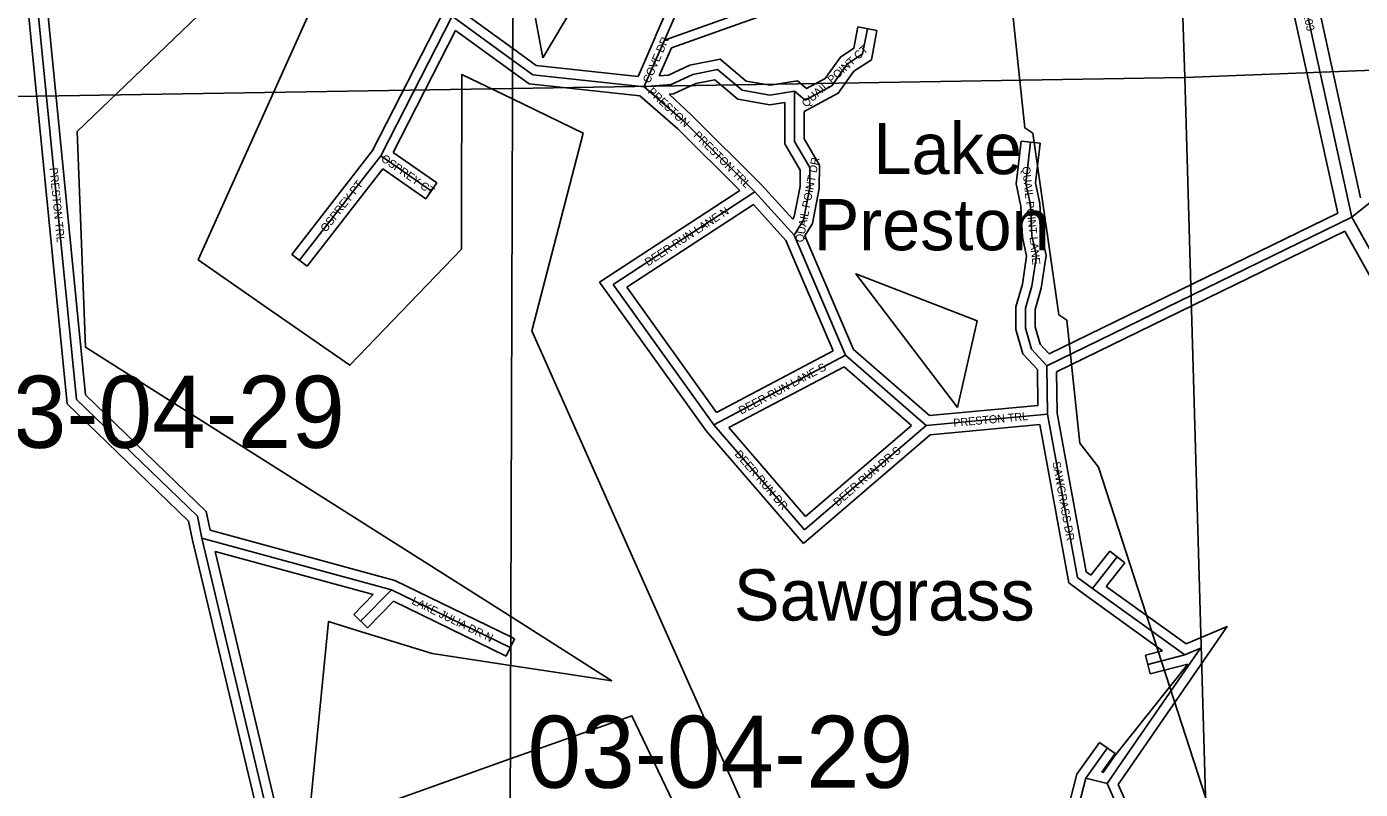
# Model space of a CAD drawing. Extents: x 418523 to 616617, y 1878279 to 2196743.
# Drawn here: x 536242 to 540407, y 2128715 to 2131096 of the extents above; entities that cross this region are included whole.
import ezdxf

# ---------------------------------------------------------------- set-up
doc = ezdxf.new("R2010")
doc.units = 0
for name, color, linetype in [('Level 1', 7, 'Continuous'), ('Level 2', 7, 'Continuous'), ('Level 22', 7, 'Continuous'), ('Level 23', 7, 'Continuous'), ('Level 31', 7, 'Continuous'), ('Level 32', 7, 'Continuous'), ('Level 34', 7, 'Continuous'), ('Level 41', 7, 'Continuous'), ('Level 44', 7, 'Continuous'), ('Level 5', 7, 'Continuous'), ('Level 63', 7, 'Continuous'), ('Level 7', 7, 'Continuous')]:
    doc.layers.add(name, color=color, linetype=linetype)

msp = doc.modelspace()

# ---------------------------------------------------------------- linework, layer by layer
at = {"layer": 'Level 1'}
for p, q in [((539858.598, 2130937.691), (539777.076, 2133664.788)), ((539858.598, 2130937.691), (541098.942, 2130984.219)), ((537759.347, 2130903.442), (539858.598, 2130937.691)), ((539858.598, 2130937.691), (540014.093, 2125557.777)), ((534579.798, 2130851.567), (537759.347, 2130903.442))]:
    msp.add_line(p, q, dxfattribs=at)
at = {"layer": 'Level 22'}
msp.add_line((540068.88, 2131920.706), (540380.269, 2130501.347), dxfattribs=at)
msp.add_lwpolyline([(540380.269, 2130501.347), (541071.4, 2129262.621), (543314.515, 2119072.498)], dxfattribs=at)
at = {"layer": 'Level 23'}
for p, q in [((540109.301, 2131923.133), (540407.933, 2130561.921)), ((540028.461, 2131918.276), (540336.658, 2130513.471))]:
    msp.add_line(p, q, dxfattribs=at)
msp.add_lwpolyline([(540358.894, 2130457.561), (541033.6, 2129248.272), (543267.574, 2119099.685)], dxfattribs=at)
at = {"layer": 'Level 31'}
for p, q in [((538520.14, 2131707.514), (538233.673, 2131053.821)), ((538739.755, 2131234.011), (538233.673, 2131053.821)), ((537570.453, 2131128.732), (537347.868, 2130693.046)), ((537570.453, 2131128.732), (537759.635, 2130991.681)), ((538233.673, 2131053.821), (538172.875, 2130914.731)), ((537759.635, 2130991.681), (537822.605, 2130946.063)), ((537822.605, 2130946.063), (538170.012, 2130908.557)), ((538172.875, 2130914.731), (538170.012, 2130908.557)), ((538170.012, 2130908.557), (538178.545, 2130909.256)), ((538170.012, 2130908.557), (538296.03, 2130799.041)), ((538296.03, 2130799.041), (538516.475, 2130580.112)), ((540380.269, 2130501.347), (540697.018, 2130754.909)), ((537347.868, 2130693.046), (537094.043, 2130366.57)), ((537347.868, 2130693.046), (537505.478, 2130583.423)), ((538516.475, 2130580.112), (538073.215, 2130290.615)), ((538638.938, 2130445.151), (538516.475, 2130580.112)), ((539428.108, 2130037.449), (540380.269, 2130501.347)), ((538799.168, 2130070.037), (538638.938, 2130445.151)), ((538073.215, 2130290.615), (538387.735, 2129853.17)), ((538799.168, 2130070.037), (538387.735, 2129853.17)), ((538799.168, 2130070.037), (539051.215, 2129851.011)), ((539430.464, 2129886.149), (539428.108, 2130037.449)), ((539051.215, 2129851.011), (539430.464, 2129886.149)), ((538387.735, 2129853.17), (538671.02, 2129524.932)), ((539051.215, 2129851.011), (538671.02, 2129524.932)), ((536789.459, 2129499.468), (537381.651, 2129338.221)), ((537024.751, 2128512.022), (536789.459, 2129499.468)), ((539570.57, 2129341.993), (539647.979, 2129440.301)), ((537284.964, 2129239.981), (537381.651, 2129338.221)), ((537381.651, 2129338.221), (537752.305, 2129158.071)), ((539858.999, 2129134.491), (539570.57, 2129341.993)), ((539858.999, 2129134.491), (539743.264, 2129104.316)), ((539549.39, 2128749.625), (539616.991, 2128843.963)), ((539616.635, 2128733.042), (539663.616, 2128801.261)), ((539519.947, 2128633.342), (539549.39, 2128749.625)), ((539549.39, 2128749.625), (539616.635, 2128733.042)), ((539655.22, 2128646.725), (539616.635, 2128733.042))]:
    msp.add_line(p, q, dxfattribs=at)
for points in [[(536789.459, 2129499.468), (536775.465, 2129567.523), (536397.534, 2129932.456), (536275.253, 2131169.381), (536529.08, 2131495.852), (537162.254, 2131893.808)], [(538640.397, 2130894.656), (538673.797, 2130866.909), (538756.083, 2130911.01), (538804.326, 2130978.861), (538852.767, 2131010.707), (538867.555, 2131089.579)], [(538178.545, 2130909.256), (538254.706, 2130915.554), (538322.42, 2130946.973), (538399.556, 2130961.996), (538476.437, 2130898.101), (538563.27, 2130882.543), (538640.397, 2130894.656)], [(538638.938, 2130445.151), (538667.842, 2130492.336), (538687.444, 2130593.739), (538687.645, 2130655.928), (538639.889, 2130737.911), (538640.091, 2130800.464), (538640.397, 2130894.656)], [(539428.108, 2130037.449), (539380.251, 2130089.246), (539361.189, 2130154.406), (539361.39, 2130216.959), (539380.886, 2130285.996), (539395.409, 2130380.506), (539381.392, 2130442.741), (539376.65, 2130539.859), (539362.648, 2130606.821), (539377.281, 2130735.517)], [(539570.57, 2129341.993), (539523.605, 2129376.694), (539430.464, 2129886.149)], [(539663.616, 2128801.261), (539907.405, 2129155.065), (539858.999, 2129134.491)]]:
    msp.add_lwpolyline(points, dxfattribs=at)
at = {"layer": 'Level 32'}
for p, q in [((538487.682, 2131708.188), (538206.195, 2131065.863)), ((538749.818, 2131205.749), (538255.964, 2131029.912)), ((537539.465, 2131134.015), (537322.443, 2130709.22)), ((537598.46, 2131145.49), (537759.756, 2131028.639)), ((538838.07, 2131095.107), (538897.042, 2131084.05)), ((537581.23, 2131083.881), (537386.5, 2130702.72)), ((537581.23, 2131083.88), (537759.515, 2130954.722)), ((538206.184, 2131065.837), (538151.499, 2130940.73)), ((537759.756, 2131028.639), (537833.75, 2130975.034)), ((538255.965, 2131029.911), (538217.802, 2130942.606)), ((537833.75, 2130975.034), (538151.499, 2130940.73)), ((537759.515, 2130954.722), (537811.46, 2130917.091)), ((537811.46, 2130917.091), (538157.437, 2130879.74)), ((538157.438, 2130879.739), (538275.6, 2130777.05)), ((538316.868, 2130820.627), (538248.332, 2130884.922)), ((538316.869, 2130820.628), (538538.17, 2130600.849)), ((538275.599, 2130777.05), (538469.026, 2130584.954)), ((539347.473, 2130738.907), (539407.089, 2130732.127)), ((537322.443, 2130709.22), (537070.359, 2130384.983)), ((537386.5, 2130702.72), (537522.609, 2130608.052)), ((537354.093, 2130652.173), (537117.728, 2130348.156)), ((537354.092, 2130652.173), (537488.349, 2130558.793)), ((537522.609, 2130608.052), (537488.349, 2130558.793)), ((538634.262, 2130494.95), (538538.17, 2130600.849)), ((538469.026, 2130584.954), (538030.543, 2130298.576)), ((538511.455, 2130541), (538115.89, 2130282.653)), ((538613.332, 2130428.726), (538511.456, 2130541)), ((539435.012, 2130074.184), (540336.658, 2130513.471)), ((538760.717, 2130083.682), (538613.331, 2130428.726)), ((538824.05, 2130088.16), (538672.613, 2130442.689)), ((539458.403, 2130018.836), (540358.894, 2130457.561)), ((537117.728, 2130348.156), (537070.359, 2130384.983)), ((538030.542, 2130298.576), (538364.155, 2129834.575)), ((538115.89, 2130282.653), (538396.848, 2129891.886)), ((538824.05, 2130088.161), (539061.215, 2129882.066)), ((538760.717, 2130083.681), (538396.848, 2129891.885)), ((538794.992, 2130033.921), (538435.09, 2129844.216)), ((538794.992, 2130033.921), (539005.306, 2129851.159)), ((539400.035, 2129913.459), (539398.29, 2130025.513)), ((539460.422, 2129889.1), (539458.402, 2130018.836)), ((539061.215, 2129882.066), (539400.035, 2129913.458)), ((538435.09, 2129844.216), (538674.192, 2129567.175)), ((539005.306, 2129851.159), (538674.191, 2129567.175)), ((539063.495, 2129822.018), (539405.891, 2129853.742)), ((538364.155, 2129834.576), (538667.85, 2129482.689)), ((539063.495, 2129822.018), (538667.851, 2129482.689)), ((536815.132, 2129523.57), (537392.241, 2129366.43)), ((536994.162, 2128510.97), (536760.168, 2129492.969)), ((536830.363, 2129457.236), (537324.32, 2129322.737)), ((537048.016, 2128543.817), (536830.363, 2129457.236)), ((539565, 2129383.41), (539624.409, 2129458.86)), ((539613.525, 2129348.048), (539671.55, 2129421.74)), ((539624.409, 2129458.86), (539671.55, 2129421.74)), ((537392.241, 2129366.43), (537753.745, 2129190.728)), ((539862.809, 2129168.708), (539613.525, 2129348.048)), ((537263.582, 2129261.026), (537324.32, 2129322.737)), ((537306.346, 2129218.937), (537387.919, 2129301.818)), ((537387.919, 2129301.817), (537739.19, 2129131.088)), ((539789.662, 2129147.415), (539553.05, 2129317.639)), ((537263.582, 2129261.026), (537306.346, 2129218.937)), ((537765.419, 2129185.054), (537753.648, 2129160.833)), ((537753.745, 2129190.728), (537765.419, 2129185.054)), ((537753.648, 2129160.833), (537739.19, 2129131.088)), ((539789.662, 2129147.415), (539735.695, 2129133.345)), ((539750.834, 2129075.285), (539735.695, 2129133.345)), ((539638.912, 2128818.285), (539868.704, 2129106.016)), ((539868.704, 2129106.016), (539750.834, 2129075.285)), ((539521.7, 2128762.487), (539592.605, 2128861.437)), ((539592.605, 2128861.437), (539641.378, 2128826.488)), ((539599.574, 2128768.149), (539641.378, 2128826.488)), ((539603.688, 2128767.134), (539638.909, 2128818.278)), ((539490.865, 2128640.706), (539521.7, 2128762.487)), ((539599.573, 2128768.148), (539603.687, 2128767.134)), ((539650.9, 2128729.901), (539688.325, 2128784.245)), ((539683.395, 2128657.211), (539650.9, 2128729.901))]:
    msp.add_line(p, q, dxfattribs=at)
for points in [[(536760.167, 2129492.969), (536747.949, 2129552.389), (536368.764, 2129918.534), (536244.22, 2131178.345), (536508.64, 2131518.44), (537123.992, 2131905.194)], [(536815.132, 2129523.57), (536802.981, 2129582.657), (536426.305, 2129946.38), (536306.286, 2131160.418), (536549.52, 2131473.265), (537164.803, 2131859.974)], [(538649.14, 2130926.397), (538677.43, 2130902.894), (538735.71, 2130934.128), (538783.14, 2131000.836), (538825.63, 2131028.771), (538838.07, 2131095.107)], [(538670.191, 2130830.938), (538776.456, 2130887.891), (538825.513, 2130956.886), (538879.904, 2130992.644), (538897.042, 2131084.05)], [(538217.802, 2130942.606), (538246.918, 2130945.013), (538313.102, 2130975.723), (538407.788, 2130994.163), (538489.523, 2130926.235), (538563.596, 2130912.963), (538649.139, 2130926.397)], [(538248.333, 2130884.923), (538262.495, 2130886.095), (538331.737, 2130918.223), (538391.325, 2130929.828), (538463.352, 2130869.966), (538562.942, 2130852.123), (538610.284, 2130859.557)], [(538634.262, 2130494.95), (538639.419, 2130503.37), (538657.452, 2130596.66), (538657.619, 2130647.872), (538609.861, 2130729.856), (538610.091, 2130800.562), (538610.284, 2130859.557)], [(538672.613, 2130442.689), (538696.265, 2130481.301), (538717.435, 2130590.817), (538717.673, 2130663.983), (538669.915, 2130745.967), (538670.092, 2130800.366), (538670.191, 2130830.938)], [(539398.29, 2130025.513), (539353.435, 2130074.061), (539331.175, 2130150.156), (539331.403, 2130221.161), (539351.514, 2130292.374), (539364.894, 2130379.451), (539351.554, 2130438.684), (539346.8, 2130536.034), (539332.294, 2130605.411), (539347.473, 2130738.907)], [(539435.012, 2130074.184), (539407.067, 2130104.431), (539391.204, 2130158.657), (539391.378, 2130212.757), (539410.259, 2130279.616), (539425.923, 2130381.559), (539411.23, 2130446.798), (539406.5, 2130543.685), (539393.003, 2130608.233), (539407.089, 2130732.127)], [(539565, 2129383.411), (539550.981, 2129393.768), (539460.423, 2129889.1)], [(539553.05, 2129317.639), (539496.23, 2129359.62), (539405.891, 2129853.742)], [(539688.32, 2128784.239), (539990.692, 2129223.06), (539862.809, 2129168.707)]]:
    msp.add_lwpolyline(points, dxfattribs=at)
at = {"layer": 'Level 5'}
for p, q in [((537853.893, 2130998.637), (537761.31, 2131503.305)), ((537753.455, 2129101.976), (537919.177, 2129076.787))]:
    msp.add_line(p, q, dxfattribs=at)
for points in [[(538633.347, 2132218.438), (538484.527, 2132239.548), (538300.65, 2132217.385), (538362.65, 2131853.501), (537853.893, 2130998.637)], [(537753.952, 2129254.106), (536425.804, 2130095.334), (536400.302, 2130768.916), (537382.804, 2131711.241), (536778.105, 2130367.614), (536983.628, 2130224.735)], [(537600.045, 2130517.65), (537601.451, 2130946.789), (537759.239, 2130870.471)], [(537759.239, 2130870.471), (537979.978, 2130763.706), (537819.988, 2130145.972), (538760.97, 2128033.547), (539487.793, 2128067.558), (539484.863, 2127158.365)], [(536983.628, 2130224.735), (537250.937, 2130038.739), (537599.664, 2130401.273), (537600.045, 2130517.65)], [(539148.501, 2129907.213), (538831.586, 2130324.509), (539210.244, 2130177.807), (539148.501, 2129907.213)], [(537752.499, 2128809.694), (537119.776, 2128584.446), (537185.119, 2129238.856), (537260.87, 2129215.331)], [(537260.87, 2129215.331), (537508.327, 2129139.235), (537753.455, 2129101.976)], [(537919.177, 2129076.787), (538069.181, 2129054.111), (537753.952, 2129254.106)], [(538342.59, 2128505.151), (538132.015, 2128944.802), (537752.499, 2128809.694)]]:
    msp.add_lwpolyline(points, dxfattribs=at)
at = {"layer": 'Level 63'}
for points in [[(498157.22, 2105821.853), (537676.819, 2105670.798), (537825.504, 2151130.473), (498355.89, 2151281.925), (498157.22, 2105821.853)], [(537676.819, 2105670.798), (577196.136, 2105563.021), (577294.837, 2151022.407), (537825.504, 2151130.473), (537676.819, 2105670.798)]]:
    msp.add_lwpolyline(points, dxfattribs=at)
at = {"layer": 'Level 7'}
msp.add_lwpolyline([(539318.683, 2131163.651), (539359.121, 2130780.042), (539384.102, 2130763.272), (539465.605, 2130196.139), (539490.546, 2130179.369), (539530.995, 2129795.77), (539589.117, 2129720.578), (539935.755, 2128652.375), (539959.623, 2128302.146), (539925.587, 2128093.871), (539740.753, 2127652.628), (539364.055, 2127170.332), (539221.587, 2126937.405), (539212.303, 2126645.637), (539253.239, 2126420.422), (539336.213, 2126295.11), (539327.575, 2126203.448)], dxfattribs=at)

# ---------------------------------------------------------------- texts
at = {"layer": 'Level 2'}
for p in [(536031.496, 2129781.053), (537806.307, 2128719.581)]:
    msp.add_text('03-04-29', height=225, dxfattribs=at).set_placement(p)
at = {"layer": 'Level 34'}
for s, height, rotation, p in [('STATE HWY 203', 25, 282.372819, (540184.729, 2131334.328)), ('COVE DR', 25, 66.388536, (538187.669, 2130917.367)), ('QUAIL POINT CT', 25, 42.558764, (538676.355, 2130842.287)), ('PRESTON', 25, 316.827975, (538180.154, 2130890.611)), ('PRESTON TRL', 25, 315.197083, (538322.691, 2130754.947)), ('OSPREY CT', 25, 325.179483, (537346.619, 2130678.69)), ('QUAIL POINT DR', 25, 79.058325, (538666.78, 2130420.991)), ('PRESTON TRL', 25, 275.644728, (536313.591, 2130654.533)), ('QUAIL POINT LANE', 25, 276.046436, (539350.67, 2130658.52)), ('OSPREY PT', 25, 52.134953, (537176.595, 2130452.391)), ('DEER RUN LANE N', 25, 33.147986, (538182.617, 2130347.141)), ('DEER RUN LANE S', 25, 27.793061, (538473.48, 2129884.24)), ('PRESTON TRL', 24.99916, 5.293011, (539137.095, 2129846.416)), ('DEER RUN DR', 25, 310.795261, (538451.388, 2129760.286)), ('DEER RUN DR S', 25, 40.617392, (538774.58, 2129597.287)), ('SAWGRASS DR', 25, 280.359731, (539445.282, 2129735.599)), ('LAKE JULIA DR N', 25, 334.0782, (537442.112, 2129294.938))]:
    msp.add_text(s, height=height, rotation=rotation, dxfattribs=at).set_placement(p)
at = {"layer": 'Level 41'}
for s, p in [('Lake', (538886.392, 2130635.599)), ('Preston', (538699.556, 2130397.906))]:
    msp.add_text(s, height=160, dxfattribs=at).set_placement(p)
at = {"layer": 'Level 44'}
msp.add_text('Sawgrass', height=160, dxfattribs=at).set_placement((538450.808, 2129241.871))

doc.saveas('drawing.dxf')
